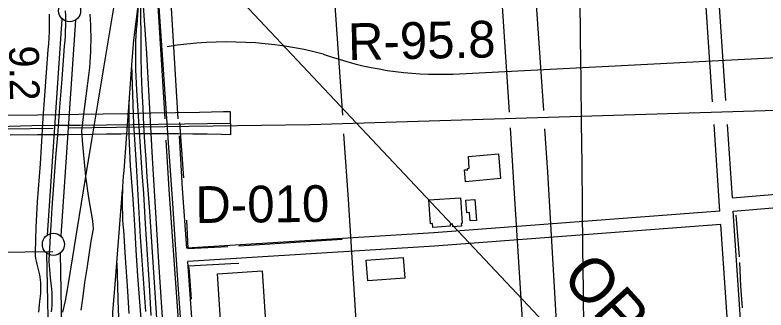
# Model space of a CAD drawing. Extents: x 3677843 to 3715951, y 511991 to 537744.
# Drawn here: x 3686015 to 3687711, y 524711 to 525377 of the extents above; entities that cross this region are included whole.
import ezdxf

# ---------------------------------------------------------------- set-up
doc = ezdxf.new("R2010")
doc.units = 0
for name, color, linetype in [('V-BLDG-OTLN', 7, 'Continuous'), ('V-BRDG-OTLN', 7, 'Continuous'), ('V-FLOD-BASE', 7, 'Continuous'), ('V-GRID-MAJR', 7, 'Continuous'), ('V-LEVE-TOET', 7, 'Continuous'), ('V-RAIL-TRAK', 7, 'Continuous'), ('V-RIVR-RANG', 7, 'Continuous'), ('V-RIVR-RANG-IDEN', 7, 'Continuous'), ('V-ROAD-CNTR', 7, 'Continuous'), ('V-SURV-LINE', 7, 'Continuous'), ('V-TOPO-BNDY', 7, 'Continuous'), ('V-TOPO-GNAM-IDEN', 7, 'Continuous'), ('V-TOPO-SHOR', 7, 'Continuous')]:
    doc.layers.add(name, color=color, linetype=linetype)

msp = doc.modelspace()

# ---------------------------------------------------------------- linework, layer by layer
at = {"layer": 'V-BLDG-OTLN'}
for points in [[(3687106.355, 525063.468), (3687111.423, 525007.992), (3687032.426, 525000.773), (3687030.005, 525027.241), (3687037.257, 525027.904), (3687036.997, 525030.7490000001), (3687040.685, 525031.087), (3687039.031, 525057.316)], [(3686953.197, 524905.725), (3686949.3340000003, 524959.575), (3687020.56, 524964.683), (3687024.711, 524906.7710000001), (3687022.487, 524906.612), (3687022.944, 524900.259), (3687003.395, 524898.858), (3687002.918, 524905.5160000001), (3686997.208, 524905.106), (3686997.573, 524900.015), (3686958.548, 524897.215), (3686957.916, 524906.063)], [(3687052.967, 524960.835), (3687056.85, 524913.458), (3687042.723, 524912.301), (3687041.1890000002, 524931.03), (3687035.258, 524930.5430000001), (3687032.911, 524959.1900000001)], [(3686894.878, 524783.1730000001), (3686811.6720000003, 524776.662), (3686808.02, 524823.334), (3686891.227, 524829.8420000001)], [(3686573, 524799.487), (3686592.751, 524498.281), (3686492, 524491.677), (3686472.253, 524792.884)]]:
    msp.add_lwpolyline(points, close=True, dxfattribs=at)
at = {"layer": 'V-BRDG-OTLN'}
for points in [[(3685988.7630000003, 525151.172), (3686065.698, 525152.136), (3686159.239, 525153.136), (3686213.683, 525154.037), (3686268.125, 525154.9890000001), (3686322.554, 525155.995), (3686376.9820000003, 525157.051), (3686431.401, 525158.161), (3686485.811, 525159.323), (3686500.6750000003, 525159.654), (3686501.6580000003, 525106.447), (3686481.358, 525107.08), (3686448.94, 525107.889), (3686416.514, 525108.493), (3686384.0840000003, 525108.895), (3686351.648, 525109.093), (3686319.214, 525109.087), (3686286.776, 525108.878), (3686254.3370000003, 525108.465), (3686221.899, 525107.846), (3686189.467, 525107.029), (3686127.525, 525106.9180000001), (3686065.586, 525106.609), (3686003.646, 525106.101)], [(3686501.1750000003, 525132.5920000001), (3686397.917, 525130.7880000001), (3686339.057, 525129.862), (3686280.191, 525129.098), (3686221.322, 525128.5), (3686162.448, 525128.066), (3686103.5700000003, 525127.794), (3686052.644, 525126.743), (3686001.719, 525125.637), (3685950.7970000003, 525124.474), (3685899.878, 525123.255), (3685848.9620000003, 525121.979), (3685798.0530000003, 525120.6460000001), (3685747.148, 525119.26), (3685696.251, 525117.816)]]:
    msp.add_lwpolyline(points, dxfattribs=at)
at = {"layer": 'V-FLOD-BASE'}
for points in [[(3686128.5470000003, 525386.401), (3686128.826, 525375.118), (3686128.893, 525363.836), (3686128.752, 525352.551), (3686128.404, 525341.273), (3686127.845, 525330.003), (3686127.077, 525318.743), (3686126.1, 525307.502), (3686124.914, 525296.281), (3686120.47, 525232.686), (3686115.772, 525169.11), (3686110.822, 525105.552), (3686107.4080000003, 525064.834), (3686104.2090000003, 525024.0970000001), (3686101.223, 524983.344), (3686098.452, 524942.577), (3686095.894, 524901.795)], [(3686095.894, 524901.795), (3686094.417, 524881.579), (3686093.221, 524861.3470000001), (3686092.302, 524841.098), (3686091.661, 524820.839), (3686092.988, 524802.246), (3686094.634, 524783.672), (3686096.603, 524765.13), (3686097.366, 524757.829), (3686097.921, 524750.509), (3686098.2630000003, 524743.175), (3686098.392, 524735.837), (3686098.311, 524728.495), (3686098.018, 524721.161), (3686097.512, 524713.838), (3686096.793, 524706.532)]]:
    msp.add_lwpolyline(points, dxfattribs=at)
at = {"layer": 'V-GRID-MAJR'}
msp.add_spline([(3687380.148, 517465.955), (3687312.292, 523524.615), (3687244.413, 529585.207), (3687176.535, 535645.813), (3687176.514, 535647.732)], degree=3, dxfattribs=at)
at = {"layer": 'V-LEVE-TOET'}
for points in [[(3686092.328, 525379.188), (3686092.347, 525365.7710000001), (3686092.1580000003, 525352.357), (3686091.767, 525338.947), (3686091.173, 525325.542), (3686090.377, 525312.151), (3686089.375, 525298.773), (3686085.2770000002, 525247.2390000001), (3686081.4390000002, 525195.685), (3686077.863, 525144.11), (3686074.548, 525092.5210000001), (3686071.492, 525040.9130000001), (3686069.196, 525012.409)], [(3686183.6920000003, 525379.1630000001), (3686184.523, 525367.129), (3686185.156, 525355.083), (3686185.588, 525343.028), (3686185.8170000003, 525330.968), (3686185.846, 525318.905), (3686185.674, 525306.8420000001), (3686185.301, 525294.786), (3686184.728, 525282.735), (3686183.952, 525270.699), (3686182.975, 525258.675), (3686181.799, 525246.67), (3686174.92, 525193.8420000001), (3686168.145, 525141.003), (3686164.815, 525114.635)], [(3686164.815, 525114.635), (3686167.424, 525084.777), (3686174.203, 525012.817), (3686180.818, 524963.947), (3686190.137, 524912.356), (3686191.085, 524894.551)], [(3686069.196, 525012.409), (3686067.1240000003, 524983.889), (3686065.274, 524955.354), (3686063.6520000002, 524926.805), (3686062.253, 524898.2440000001), (3686061.082, 524869.672), (3686060.134, 524841.0920000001), (3686060.681, 524834.321), (3686061.508, 524827.577), (3686062.612, 524820.8740000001), (3686063.99, 524814.22), (3686065.7600000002, 524808.429), (3686067.335, 524802.579), (3686068.7090000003, 524796.681), (3686069.882, 524790.74), (3686070.853, 524784.762), (3686071.623, 524778.753), (3686072.188, 524772.724), (3686072.549, 524766.678), (3686072.704, 524760.622), (3686072.6550000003, 524754.566), (3686072.401, 524748.514), (3686071.943, 524742.477), (3686071.279, 524736.456), (3686070.413, 524730.461), (3686069.755, 524722.318), (3686068.887, 524714.196), (3686067.808, 524706.098)], [(3686191.085, 524894.551), (3686186.475, 524866.729), (3686181.515, 524835.544), (3686176.757, 524804.328), (3686172.204, 524773.082), (3686167.8540000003, 524741.805), (3686163.707, 524710.503)]]:
    msp.add_lwpolyline(points, dxfattribs=at)
at = {"layer": 'V-RAIL-TRAK'}
for points in [[(3686273.095, 526361.888), (3686276.142, 526316.154), (3686284.349, 526192.928), (3686297.204, 526031.064), (3686310.7460000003, 525839.601), (3686322.321, 525650.116), (3686336.5870000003, 525439.704), (3686347.8570000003, 525276.27), (3686360.27, 525100.201), (3686370.4080000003, 524951.373), (3686381.293, 524789.9130000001), (3686390.323, 524663.191), (3686399.34, 524532.129), (3686409.484, 524385.273), (3686421.145, 524219.864), (3686429.761, 524087.223), (3686442.196, 523918.257), (3686457.343, 523734.287)], [(3686282.377, 525702.333), (3686296.426, 525513.9990000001), (3686297.8370000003, 525495.076), (3686312.1240000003, 525290.583), (3686324.721, 525054.9180000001), (3686339.295, 524819.246), (3686351.648, 524626.603), (3686369.367, 524401.145), (3686377.715, 524291.431), (3686378.782, 524279.483), (3686380.103, 524267.56), (3686381.674, 524255.667), (3686383.495, 524243.809), (3686385.563, 524231.994), (3686387.883, 524220.224), (3686390.45, 524208.506), (3686409.473, 524117.66500000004), (3686424.59, 524038.282), (3686441.066, 523933.625)], [(3686294.224, 525415.951), (3686282.842, 525320.48), (3686278.285, 525264.408), (3686272.808, 525189.916), (3686260.504, 525025.734), (3686259.4, 525013.532), (3686258.501, 525001.313), (3686257.809, 524989.081), (3686257.555, 524982.74), (3686257.035, 524964.589), (3686256.957, 524952.337), (3686257.0840000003, 524940.086), (3686257.416, 524927.837), (3686257.952, 524915.598), (3686258.694, 524903.368), (3686259.642, 524891.153), (3686263.738, 524828.515), (3686267.86, 524765.879), (3686272.012, 524703.245)], [(3686298.06, 525422.439), (3686298.5330000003, 525376.654), (3686298.775, 525330.867), (3686298.785, 525285.078), (3686300.12, 525246), (3686301.669, 525206.928), (3686303.43, 525167.867), (3686305.404, 525128.816), (3686307.594, 525089.775), (3686309.9960000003, 525050.748), (3686312.611, 525011.733), (3686315.44, 524972.733), (3686318.481, 524933.75), (3686341.713, 524578.0650000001)], [(3686237.4050000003, 525393.339), (3686226.04, 525325.573), (3686214.92, 525257.77), (3686201.221, 525176.137), (3686187.648, 525094.487), (3686174.203, 525012.817), (3686164.4080000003, 524952.26), (3686154.555, 524891.708), (3686144.647, 524831.161), (3686134.683, 524770.6240000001), (3686132.653, 524757.552), (3686130.403, 524744.519), (3686127.927, 524731.524), (3686125.227, 524718.575), (3686122.307, 524705.674)], [(3686293.114, 525397.966), (3686291.625, 525377.068), (3686289.938, 525356.183), (3686288.879, 525343.487), (3686288.023, 525330.775), (3686287.3740000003, 525318.051), (3686286.929, 525305.318), (3686286.694, 525292.58), (3686286.661, 525279.839), (3686286.835, 525267.101), (3686287.214, 525254.366), (3686289.598, 525207.621), (3686292.201, 525160.885), (3686295.021, 525114.164), (3686298.058, 525067.458), (3686301.3140000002, 525020.763), (3686304.79, 524974.085), (3686309.142, 524905.205), (3686313.457, 524836.3200000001), (3686317.739, 524767.432), (3686321.987, 524698.5430000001)], [(3686278.285, 525264.408), (3686282.557, 525130.993), (3686288.549, 525038.618), (3686297.849, 524875.98), (3686309.5, 524707.806)], [(3686272.808, 525189.916), (3686272.3310000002, 525174.212), (3686272.008, 525156.953), (3686271.883, 525139.6900000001), (3686271.958, 525122.43), (3686272.233, 525105.169), (3686272.708, 525087.9130000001), (3686273.38, 525070.665), (3686274.252, 525053.425), (3686275.325, 525036.1950000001), (3686276.597, 525018.979), (3686280.628, 524961.265), (3686284.468, 524903.5380000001), (3686288.119, 524845.796), (3686291.58, 524788.0430000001), (3686296.0470000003, 524729.578), (3686300.2290000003, 524671.0920000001)], [(3686077.237, 523568.49100000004), (3686095.904, 523648.624), (3686114.338, 523728.811), (3686132.539, 523809.052), (3686145.812, 523867.481), (3686158.778, 523925.98000000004), (3686171.434, 523984.547), (3686174.99, 524004.14), (3686178.295, 524023.778), (3686181.355, 524043.458), (3686184.163, 524063.172), (3686186.723, 524082.92), (3686189.0330000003, 524102.7), (3686203.252, 524282.021), (3686208.63, 524353.054), (3686214.139, 524424.076), (3686219.782, 524495.089), (3686225.256, 524562.937), (3686230.37, 524629.226), (3686235.488, 524698.684), (3686236.08, 524706.17), (3686240.9820000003, 524768.243), (3686244.72, 524817.851), (3686257.555, 524982.74)], [(3686244.72, 524817.851), (3686247.896, 524709.699), (3686256.166, 524591.269)]]:
    msp.add_lwpolyline(points, dxfattribs=at)
at = {"layer": 'V-RIVR-RANG'}
msp.add_line((3686100.1837, 524842.5423), (3685200.2398, 524832.4916), dxfattribs=at)
at = {"layer": 'V-ROAD-CNTR'}
for points in [[(3686383.70019374, 525142.7956881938), (3686360.984239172, 525518.3959369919)], [(3686754.870451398, 525151.293671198), (3686729.961501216, 525518.8739360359)], [(3686353.6582538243, 525142.5726886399), (3686331.56529801, 525507.86695805)], [(3687131.157698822, 525157.5126587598), (3687108.086744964, 525510.7989521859)], [(3687208.8275434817, 525161.6116505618), (3687185.304590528, 525510.132953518)], [(3687589.9547812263, 525180.8816120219), (3687568.520824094, 525496.783980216)], [(3687619.790721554, 525184.31260516), (3687598.600763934, 525496.618980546)], [(3687004.540952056, 525243.958485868), (3688130.2537006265, 525301.700370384), (3688516.088928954, 525320.9473318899), (3688678.9326032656, 525328.8323161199)], [(3689770.7974195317, 525207.3475590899), (3689688.8495834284, 525210.575552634), (3689500.7979595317, 525212.041549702), (3688859.6452418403, 525196.6165805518), (3686680.315600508, 525129.465714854)], [(3686100.989759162, 525121.035731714), (3683801.5710117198, 525087.5765288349)], [(3686680.315600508, 525129.465714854), (3686135.1836907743, 525121.533730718)], [(3687235.9774891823, 523498.449976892), (3687142.3686764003, 524985.8360021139), (3687133.4456942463, 525122.4667288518)], [(3687606.7037477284, 524934.0381057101), (3687593.40277433, 525130.064713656)], [(3687634.724691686, 524964.2210453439), (3687623.466714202, 525130.144713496)], [(3686402.826155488, 524850.7032723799), (3686393.222174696, 524985.3600030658), (3686386.004189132, 525104.700764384)], [(3686887.377186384, 523066.722840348), (3686767.8094255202, 524960.3460530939), (3686757.7674456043, 525108.539756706)], [(3687286.346388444, 523841.0812916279), (3687218.236524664, 525022.2089293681), (3687211.644537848, 525119.8757340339)], [(3686429.5821019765, 524053.830866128), (3686363.2862345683, 524983.38800701), (3686356.5832479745, 525094.2127853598)], [(3687634.723691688, 524964.2210453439), (3687929.0051031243, 524989.254995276), (3687994.1969727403, 524993.7699862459), (3688080.88179937, 524990.3679930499), (3688154.4866222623, 524987.0068054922)], [(3687636.754687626, 524934.2861052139), (3687931.313098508, 524959.3430551), (3687994.64697184, 524963.730046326), (3688079.609801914, 524960.3940529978), (3688153.1191620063, 524957.0375914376)], [(3687606.7027477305, 524934.0391057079), (3686960.416040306, 524885.0152037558), (3686402.826155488, 524850.704272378)], [(3687660.103776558, 524590.16393873), (3687636.755687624, 524934.2851052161)], [(3687608.7347436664, 524904.1071655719), (3686962.472036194, 524855.0852636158), (3686404.9611512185, 524820.779332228)], [(3687633.30769452, 524541.9268899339), (3687608.733743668, 524904.1071655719)], [(3686429.879101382, 524471.38403102), (3686404.96015122, 524820.7783322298)]]:
    msp.add_lwpolyline(points, dxfattribs=at)
for centre, radius, start, end in [((3686494.7766932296, 524452.463304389), 864.0589731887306, 75.50700516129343, 99.0531218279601), ((3686973.369641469, 526019.3227277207), 775.990565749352, 250.23963840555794, 272.30216340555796)]:
    msp.add_arc(centre, radius, start, end, dxfattribs=at)
at = {"layer": 'V-SURV-LINE'}
for points in [[(3686088.185468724, 524880.149585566), (3686121.798706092, 525367.9371947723)], [(3686151.728602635, 525365.8874499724), (3686118.115347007, 524878.0995757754)], [(3686091.7655670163, 524584.5773997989), (3686087.142591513, 524838.9421719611)], [(3686117.1374264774, 524839.4989582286), (3686121.760402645, 524585.1341495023)]]:
    msp.add_lwpolyline(points, dxfattribs=at)
for centre in [(3686138.13669, 525386.8424600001), (3686101.7772, 524859.19446)]:
    msp.add_circle(centre, 25, dxfattribs=at)
at = {"layer": 'V-TOPO-BNDY'}
msp.add_line((3686104.9652098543, 525857.1074515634), (3690693.981353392, 520979.2580039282), dxfattribs=at)
at = {"layer": 'V-TOPO-SHOR'}
for p, q in [((3686386.72, 525134.362), (3686395.721, 525009.305)), ((3687642.711, 524925.357), (3687650.203, 524831.1)), ((3686402.072, 524913.745), (3686404.997, 524850.042)), ((3686520.6, 524855.93), (3686753.394, 524871.2390000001)), ((3686404.997, 524850.042), (3686495.432, 524854.052)), ((3686407.591, 524806.8740000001), (3686412.8340000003, 524735.057))]:
    msp.add_line(p, q, dxfattribs=at)
for points in [[(3686407.591, 524806.8740000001), (3686406.819, 524810.808), (3686502.3710000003, 524815.979), (3686520.065, 524817.098)], [(3687650.94, 524818.585), (3687653.173, 524764.745), (3687657.23, 524715.73)]]:
    msp.add_lwpolyline(points, dxfattribs=at)

# ---------------------------------------------------------------- texts
at = {"layer": 'V-RIVR-RANG'}
msp.add_text('9.2', height=66.99999999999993, rotation=270.9483257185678, dxfattribs=at).set_placement((3686001.691094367, 525307.7744139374))
msp.add_text('9.2', height=66.99999999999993, rotation=270.9483257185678, dxfattribs=at).set_placement((3686001.691094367, 525307.7744139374))
at = {"layer": 'V-RIVR-RANG-IDEN'}
for s, height, rotation, p in [('R-95.8', 82.99999799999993, 1.0972916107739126, (3686767.594, 525275.394)), ('D-010', 83.00000000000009, 0.49832571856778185, (3686422.5448222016, 524907.466812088))]:
    msp.add_text(s, height=height, rotation=rotation, dxfattribs=at).set_placement(p)
at = {"layer": 'V-TOPO-GNAM-IDEN'}
msp.add_text('ORLEANS', height=99.999796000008, rotation=312.2037053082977, dxfattribs=at).set_placement((3687246.1634688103, 524782.399408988))

doc.saveas('drawing.dxf')
